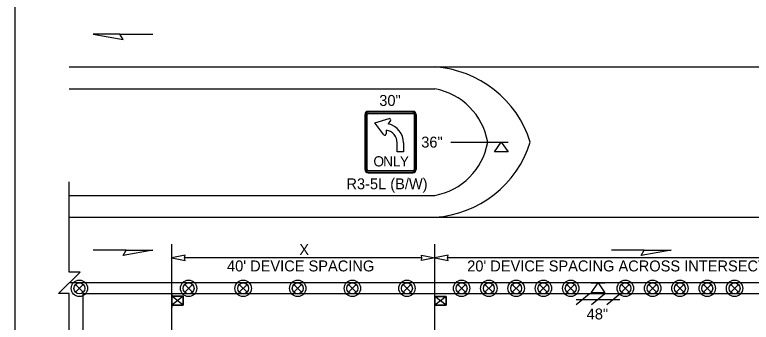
# Model space of a CAD drawing. Extents: x 99958 to 100136, y 99935 to 100013.
# Drawn here: x 100047.875 to 100052.192, y 100004.546 to 100006.346 of the extents above; entities that cross this region are included whole.
import ezdxf

# ---------------------------------------------------------------- set-up
doc = ezdxf.new("R2010")
doc.units = 0
for name, color, linetype in [('RD_ED_ShoulderPavedEdge', 7, 'Continuous'), ('RD_MK_LineEdgeYellow', 7, 'Continuous'), ('RD_MK_LineLane', 7, 'Continuous'), ('TR_SN_ConstructionSigns', 7, 'Continuous'), ('TR_WZ_BarricadeType3', 7, 'Continuous'), ('TR_WZ_PortableSignMount5ftMinBlk-Org', 7, 'Continuous'), ('TR_WZ_PortableSignMount5ftMinRed-Wht', 7, 'Continuous'), ('TR_WZ_PortableSignMountBlk-Wht', 7, 'Continuous'), ('TR_WZ_TrafficSafetyDrum', 7, 'Continuous'), ('TR_WZ_WorkZoneDetails', 7, 'Continuous'), ('TR_WZ_WorkZoneTextCurrent', 7, 'Continuous')]:
    doc.layers.add(name, color=color, linetype=linetype)

msp = doc.modelspace()

# ---------------------------------------------------------------- linework, layer by layer
at = {"layer": 'RD_ED_ShoulderPavedEdge'}
for p, q in [((100048.195, 100005.9124), (100050.3369, 100005.9124)), ((100048.195, 100005.2884), (100050.3369, 100005.2884))]:
    msp.add_line(p, q, dxfattribs=at)
for centre, start, end in [((100050.2702, 100005.5361), 9.6882, 79.9433), ((100050.2702, 100005.6648), 280.0567, 350.3118)]:
    msp.add_arc(centre, 0.3822, start, end, dxfattribs=at)
at = {"layer": 'RD_MK_LineEdgeYellow'}
for p, q in [((100048.195, 100006.0404), (100050.3369, 100006.0404)), ((100050.3369, 100006.0404), (100052.7569, 100006.0404)), ((100048.195, 100005.1604), (100050.3369, 100005.1604)), ((100050.3369, 100005.1604), (100052.7569, 100005.1604))]:
    msp.add_line(p, q, dxfattribs=at)
for centre, start, end in [((100050.2954, 100005.4112), 17.4622, 86.2234), ((100050.2954, 100005.7897), 273.7766, 342.5378)]:
    msp.add_arc(centre, 0.6306, start, end, dxfattribs=at)
at = {"layer": 'RD_MK_LineLane'}
msp.add_lwpolyline([(100055.43, 100004.7764), (100048.195, 100004.7764)], dxfattribs=at)
at = {"layer": 'TR_SN_ConstructionSigns'}
for p, q in [((100049.928, 100005.4392), (100049.928, 100005.7617)), ((100049.928, 100005.7617), (100049.928, 100005.4392)), ((100049.928, 100005.7617), (100049.928, 100005.4392)), ((100049.933, 100005.7617), (100049.933, 100005.4392)), ((100049.9405, 100005.4392), (100049.9405, 100005.7617)), ((100049.9468, 100005.7804), (100050.2093, 100005.7804)), ((100050.2093, 100005.7804), (100049.9468, 100005.7804)), ((100050.2093, 100005.7804), (100049.9468, 100005.7804)), ((100050.2093, 100005.7754), (100049.9468, 100005.7754)), ((100049.9468, 100005.7679), (100050.2093, 100005.7679)), ((100050.2155, 100005.7617), (100050.2155, 100005.4392)), ((100050.223, 100005.4392), (100050.223, 100005.7617)), ((100050.228, 100005.7617), (100050.228, 100005.4392)), ((100050.228, 100005.4392), (100050.228, 100005.7617)), ((100050.228, 100005.4392), (100050.228, 100005.7617)), ((100049.9855, 100005.713), (100050.0692, 100005.7378)), ((100050.039, 100005.6439), (100049.9855, 100005.713)), ((100050.0774, 100005.7263), (100050.0637, 100005.7068)), ((100050.0526, 100005.6707), (100050.0524, 100005.6485)), ((100050.1168, 100005.543), (100050.1168, 100005.5955)), ((100050.1543, 100005.5955), (100050.1543, 100005.543)), ((100050.1543, 100005.543), (100050.1168, 100005.543)), ((100050.2093, 100005.4329), (100049.9468, 100005.4329)), ((100049.9468, 100005.4254), (100050.2093, 100005.4254)), ((100050.2093, 100005.4204), (100049.9468, 100005.4204)), ((100049.9468, 100005.4204), (100050.2093, 100005.4204)), ((100049.9468, 100005.4204), (100050.2093, 100005.4204))]:
    msp.add_line(p, q, dxfattribs=at)
for centre, radius, start, end in [((100049.9468, 100005.7617), 0.0187, 90, 180), ((100049.9468, 100005.7617), 0.0187, 90, 180), ((100049.9468, 100005.7617), 0.0187, 90, 180), ((100049.9468, 100005.7617), 0.0137, 90, 180), ((100049.9468, 100005.7617), 0.00625, 90, 180), ((100050.2093, 100005.7617), 0.0187, 0, 90), ((100050.2093, 100005.7617), 0.0187, 0, 90), ((100050.2093, 100005.7617), 0.0187, 0, 90), ((100050.2093, 100005.7617), 0.0137, 0, 90), ((100050.2093, 100005.7617), 0.00625, 0, 90), ((100050.0713, 100005.7306), 0.0075, 324.7936, 106.5653), ((100050.0405, 100005.5955), 0.0762, 0, 80.9042), ((100050.0405, 100005.5955), 0.1138, 0, 78.251), ((100050.0449, 100005.6485), 0.0075, 217.7543, 359.526), ((100049.9468, 100005.4392), 0.0187, 180, 270), ((100049.9468, 100005.4392), 0.0187, 180, 270), ((100049.9468, 100005.4392), 0.0187, 180, 270), ((100049.9468, 100005.4392), 0.0137, 180, 270), ((100049.9468, 100005.4392), 0.00625, 180, 270), ((100050.2093, 100005.4392), 0.0187, 270, 0), ((100050.2093, 100005.4392), 0.0187, 270, 0), ((100050.2093, 100005.4392), 0.0137, 270, 0), ((100050.2093, 100005.4392), 0.00625, 270, 0), ((100050.2093, 100005.4392), 0.0187, 270, 0)]:
    msp.add_arc(centre, radius, start, end, dxfattribs=at)
at = {"layer": 'TR_WZ_BarricadeType3'}
for p, q in [((100051.2427, 100004.711), (100051.1656, 100004.647)), ((100051.1659, 100004.679), (100051.4219, 100004.679)), ((100051.3325, 100004.711), (100051.2553, 100004.647)), ((100051.4223, 100004.711), (100051.3451, 100004.647))]:
    msp.add_line(p, q, dxfattribs=at)
at = {"layer": 'TR_WZ_PortableSignMount5ftMinBlk-Org'}
for p, q in [((100050.3369, 100004.6314), (100050.3369, 100004.7114)), ((100050.4037, 100004.6974), (100050.3369, 100004.6454)), ((100050.4037, 100004.6454), (100050.3369, 100004.6974)), ((100050.3703, 100004.6714), (100050.3703, 100004.6714)), ((100050.3704, 100004.6715), (100050.3704, 100004.6715))]:
    msp.add_line(p, q, dxfattribs=at)
for points in [[(100050.4037, 100004.6974), (100050.4037, 100004.6454), (100050.3369, 100004.6454), (100050.3369, 100004.6974)], [(100050.3369, 100004.6454), (100050.4037, 100004.6454), (100050.4037, 100004.6974), (100050.3369, 100004.6974)]]:
    msp.add_lwpolyline(points, close=True, dxfattribs=at)
at = {"layer": 'TR_WZ_PortableSignMount5ftMinRed-Wht'}
for p, q in [((100048.7959, 100004.7124), (100048.7959, 100004.6324)), ((100048.8626, 100004.6464), (100048.7959, 100004.6984)), ((100048.8626, 100004.6984), (100048.7959, 100004.6464)), ((100048.8293, 100004.6725), (100048.8293, 100004.6725)), ((100048.8294, 100004.6724), (100048.8294, 100004.6724))]:
    msp.add_line(p, q, dxfattribs=at)
for points in [[(100048.8626, 100004.6464), (100048.8626, 100004.6984), (100048.7959, 100004.6984), (100048.7959, 100004.6464)], [(100048.7959, 100004.6984), (100048.8626, 100004.6984), (100048.8626, 100004.6464), (100048.7959, 100004.6464)]]:
    msp.add_lwpolyline(points, close=True, dxfattribs=at)
at = {"layer": 'TR_WZ_PortableSignMountBlk-Wht'}
for p, q in [((100050.6869, 100005.6004), (100050.7669, 100005.6004)), ((100051.2539, 100004.7764), (100051.3339, 100004.7764))]:
    msp.add_line(p, q, dxfattribs=at)
for points in [[(100050.7269, 100005.6004), (100050.7669, 100005.543), (100050.6869, 100005.543)], [(100051.2938, 100004.7764), (100051.3339, 100004.719), (100051.2539, 100004.719)]]:
    msp.add_lwpolyline(points, close=True, dxfattribs=at)
at = {"layer": 'TR_WZ_TrafficSafetyDrum'}
for p, q in [((100048.2313, 100004.7671), (100048.2765, 100004.7218)), ((100048.2765, 100004.7671), (100048.2313, 100004.7218)), ((100048.8713, 100004.7671), (100048.9165, 100004.7218)), ((100048.9165, 100004.7671), (100048.8713, 100004.7218)), ((100049.1913, 100004.7671), (100049.2365, 100004.7218)), ((100049.2365, 100004.7671), (100049.1913, 100004.7218)), ((100049.5113, 100004.7671), (100049.5565, 100004.7218)), ((100049.5565, 100004.7671), (100049.5113, 100004.7218)), ((100049.8313, 100004.7671), (100049.8765, 100004.7218)), ((100049.8765, 100004.7671), (100049.8313, 100004.7218)), ((100050.1513, 100004.7671), (100050.1965, 100004.7218)), ((100050.1965, 100004.7671), (100050.1513, 100004.7218)), ((100050.4713, 100004.7671), (100050.5165, 100004.7218)), ((100050.5165, 100004.7671), (100050.4713, 100004.7218)), ((100050.6313, 100004.7671), (100050.6765, 100004.7218)), ((100050.6765, 100004.7671), (100050.6313, 100004.7218)), ((100050.7913, 100004.7671), (100050.8365, 100004.7218)), ((100050.8365, 100004.7671), (100050.7913, 100004.7218)), ((100050.9513, 100004.7671), (100050.9965, 100004.7218)), ((100050.9965, 100004.7671), (100050.9513, 100004.7218)), ((100051.1113, 100004.7671), (100051.1565, 100004.7218)), ((100051.1565, 100004.7671), (100051.1113, 100004.7218)), ((100051.4313, 100004.7671), (100051.4765, 100004.7218)), ((100051.4765, 100004.7671), (100051.4313, 100004.7218)), ((100051.5913, 100004.7671), (100051.6365, 100004.7218)), ((100051.6365, 100004.7671), (100051.5913, 100004.7218)), ((100051.7513, 100004.7671), (100051.7965, 100004.7218)), ((100051.7965, 100004.7671), (100051.7513, 100004.7218)), ((100051.9113, 100004.7671), (100051.9565, 100004.7218)), ((100051.9565, 100004.7671), (100051.9113, 100004.7218)), ((100052.0713, 100004.7671), (100052.1165, 100004.7218)), ((100052.1165, 100004.7671), (100052.0713, 100004.7218))]:
    msp.add_line(p, q, dxfattribs=at)
for centre, radius in [((100048.2539, 100004.7445), 0.048), ((100048.2539, 100004.7445), 0.048), ((100048.2539, 100004.7445), 0.032), ((100048.8939, 100004.7445), 0.048), ((100048.8939, 100004.7445), 0.048), ((100048.8939, 100004.7445), 0.032), ((100049.2139, 100004.7445), 0.048), ((100049.2139, 100004.7445), 0.048), ((100049.2139, 100004.7445), 0.032), ((100049.5339, 100004.7445), 0.048), ((100049.5339, 100004.7445), 0.048), ((100049.5339, 100004.7445), 0.032), ((100049.8539, 100004.7445), 0.048), ((100049.8539, 100004.7445), 0.048), ((100049.8539, 100004.7445), 0.032), ((100050.1739, 100004.7445), 0.048), ((100050.1739, 100004.7445), 0.048), ((100050.1739, 100004.7445), 0.032), ((100050.4939, 100004.7445), 0.048), ((100050.4939, 100004.7445), 0.048), ((100050.4939, 100004.7445), 0.032), ((100050.6539, 100004.7445), 0.048), ((100050.6539, 100004.7445), 0.048), ((100050.6539, 100004.7445), 0.032), ((100050.8139, 100004.7445), 0.048), ((100050.8139, 100004.7445), 0.048), ((100050.8139, 100004.7445), 0.032), ((100050.9739, 100004.7445), 0.048), ((100050.9739, 100004.7445), 0.048), ((100050.9739, 100004.7445), 0.032), ((100051.1339, 100004.7445), 0.048), ((100051.1339, 100004.7445), 0.048), ((100051.1339, 100004.7445), 0.032), ((100051.4539, 100004.7445), 0.048), ((100051.4539, 100004.7445), 0.048), ((100051.4539, 100004.7445), 0.032), ((100051.6139, 100004.7445), 0.048), ((100051.6139, 100004.7445), 0.048), ((100051.6139, 100004.7445), 0.032), ((100051.7739, 100004.7445), 0.048), ((100051.7739, 100004.7445), 0.048), ((100051.7739, 100004.7445), 0.032), ((100051.9339, 100004.7445), 0.048), ((100051.9339, 100004.7445), 0.048), ((100051.9339, 100004.7445), 0.032), ((100052.0939, 100004.7445), 0.048), ((100052.0939, 100004.7445), 0.048), ((100052.0939, 100004.7445), 0.032)]:
    msp.add_circle(centre, radius, dxfattribs=at)
at = {"layer": 'TR_WZ_WorkZoneDetails'}
for p, q in [((100047.875, 100009.625), (100047.875, 100001.5759)), ((100048.4919, 100006.2324), (100048.6848, 100006.2324)), ((100050.4305, 100005.6004), (100050.6869, 100005.6004)), ((100048.7959, 100003.9924), (100048.7959, 100005.0037)), ((100050.3369, 100003.9924), (100050.3369, 100005.0037)), ((100048.5276, 100004.9684), (100048.3347, 100004.9684)), ((100051.5648, 100004.9684), (100051.3719, 100004.9684)), ((100050.262, 100004.9236), (100048.8709, 100004.9236)), ((100052.682, 100004.9236), (100050.4119, 100004.9236))]:
    msp.add_line(p, q, dxfattribs=at)
for points in [[(100048.3347, 100006.2324), (100048.5097, 100006.2016), (100048.4919, 100006.2324)], [(100048.6848, 100004.9684), (100048.5097, 100004.9376), (100048.5276, 100004.9684)], [(100048.7959, 100004.9236), (100048.8745, 100004.9082), (100048.8709, 100004.9236), (100048.8745, 100004.9391)], [(100050.3369, 100004.9236), (100050.2583, 100004.9082), (100050.262, 100004.9236), (100050.2583, 100004.9391)], [(100050.3369, 100004.9236), (100050.4156, 100004.9082), (100050.4119, 100004.9236), (100050.4156, 100004.9391)], [(100051.722, 100004.9684), (100051.5469, 100004.9376), (100051.5648, 100004.9684)], [(100048.275, 100004.7114), (100048.275, 100004.0724), (100050.5869, 100004.0724), (100050.9869, 100003.6724), (100050.9869, 100003.6724), (100050.9869, 100003.6724), (100050.9869, 100002.4859), (100050.9869, 100002.4859), (100050.9869, 100002.4859), (100052.1069, 100002.4859), (100052.1069, 100003.6724), (100052.5069, 100004.0724), (100052.5069, 100004.0724), (100055.35, 100004.0724), (100055.35, 100004.7114)]]:
    msp.add_lwpolyline(points, close=True, dxfattribs=at)
msp.add_lwpolyline([(100048.195, 100003.9924), (100048.195, 100004.7145), (100048.131, 100004.7145), (100048.259, 100004.8384), (100048.195, 100004.8384), (100048.195, 100005.3684)], dxfattribs=at)

# ---------------------------------------------------------------- texts
at = {"layer": 'TR_SN_ConstructionSigns'}
for s, p in [('30"', (100050.0116, 100005.8124)), ('36"', (100050.2576, 100005.5685)), ('R3-5L (B/W)', (100049.8191, 100005.3244)), ('48"', (100051.2274, 100004.5624))]:
    msp.add_text(s, height=0.064, rotation=360, dxfattribs=at).set_placement(p)
for s, p in [('O', (100049.9774, 100005.458)), ('N', (100050.0344, 100005.458)), ('L', (100050.0909, 100005.458)), ('Y', (100050.1321, 100005.458))]:
    msp.add_text(s, height=0.06, dxfattribs=at).set_placement(p)
at = {"layer": 'TR_WZ_WorkZoneTextCurrent'}
for s, p in [('X', (100049.5429, 100004.9397)), ("40' DEVICE SPACING", (100049.1193, 100004.8436)), ("20' DEVICE SPACING ACROSS INTERSECTION", (100050.5269, 100004.8436))]:
    msp.add_text(s, height=0.064, dxfattribs=at).set_placement(p)

doc.saveas('drawing.dxf')
